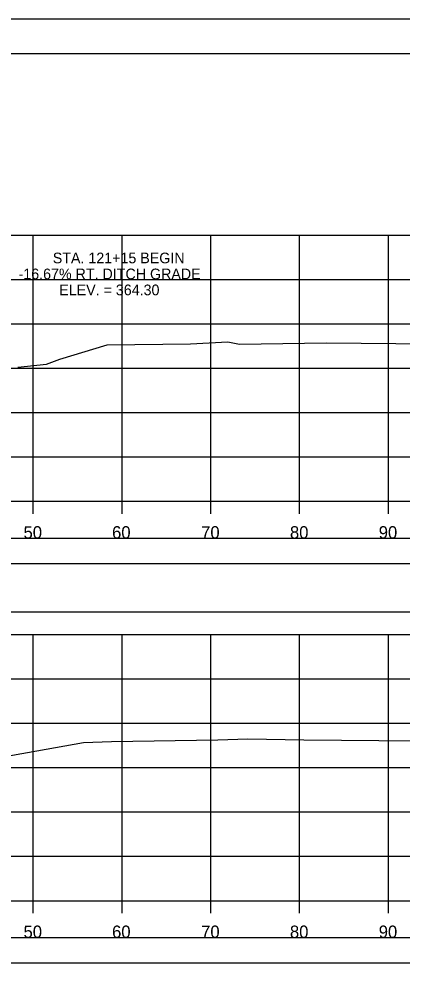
# Model space of a CAD drawing. Extents: x 1368122 to 1710785, y 373130 to 557566.
# Drawn here: x 1368737.3 to 1368780.4, y 376010.7 to 376117.1 of the extents above; entities that cross this region are included whole.
import ezdxf

# ---------------------------------------------------------------- set-up
doc = ezdxf.new("R2010")
doc.units = 0
for name, color, linetype in [('R_Alt Surface', 7, 'Continuous'), ('R_Axis', 7, 'Continuous'), ('R_Axis Annot', 7, 'Continuous'), ('R_Border', 7, 'Continuous'), ('R_Exist Surface', 7, 'Continuous'), ('R_Grid', 7, 'Continuous'), ('R_No Plot', 7, 'Continuous')]:
    doc.layers.add(name, color=color, linetype=linetype)

msp = doc.modelspace()

# ---------------------------------------------------------------- linework, layer by layer
msp.add_lwpolyline([(1368539.73, 376050.23), (1368838.03, 376050.23), (1368838.03, 376055.64), (1368539.73, 376055.64)], close=True)
at = {"layer": 'R_Alt Surface'}
for points in [[(1368539.73, 376055.7), (1368838.03, 376055.7), (1368838.03, 376058.51), (1368539.73, 376058.51)], [(1368539.73, 376010.7), (1368838.03, 376010.7), (1368838.03, 376013.51), (1368539.73, 376013.51)]]:
    msp.add_lwpolyline(points, close=True, dxfattribs=at)
at = {"layer": 'R_Axis'}
for p, q in [((1368538.88, 376062.7), (1368838.88, 376062.7)), ((1368738.88, 376061.3), (1368738.88, 376062.7)), ((1368748.88, 376061.3), (1368748.88, 376062.7)), ((1368758.88, 376061.3), (1368758.88, 376062.7)), ((1368768.88, 376061.3), (1368768.88, 376062.7)), ((1368778.88, 376061.3), (1368778.88, 376062.7)), ((1368538.88, 376017.7), (1368838.88, 376017.7)), ((1368738.88, 376016.3), (1368738.88, 376017.7)), ((1368748.88, 376016.3), (1368748.88, 376017.7)), ((1368758.88, 376016.3), (1368758.88, 376017.7)), ((1368768.88, 376016.3), (1368768.88, 376017.7)), ((1368778.88, 376016.3), (1368778.88, 376017.7))]:
    msp.add_line(p, q, dxfattribs=at)
at = {"layer": 'R_Border'}
msp.add_line((1368530.88, 376113.16), (1368847.06, 376113.16), dxfattribs=at)
at = {"layer": 'R_Exist Surface'}
for points in [[(1368737.14, 376077.82), (1368740.38, 376078.15), (1368741.86, 376078.7), (1368747.19, 376080.33), (1368756.58, 376080.43), (1368760.8, 376080.68), (1368762.1, 376080.4), (1368771.88, 376080.54), (1368783.67, 376080.43), (1368791.33, 376080.73), (1368801.73, 376081.1), (1368806.69, 376081.28), (1368823.45, 376079.48), (1368836.33, 376080.16), (1368838.88, 376080.29)], [(1368731.26, 376033.17), (1368744.54, 376035.51), (1368747.68, 376035.64), (1368759.67, 376035.82), (1368763.03, 376035.94), (1368769.36, 376035.84), (1368782.05, 376035.72), (1368784.17, 376035.8), (1368801.24, 376036.41), (1368809.36, 376036.7), (1368822.5, 376035.29), (1368832.59, 376035.82), (1368838.88, 376036.15)]]:
    msp.add_lwpolyline(points, dxfattribs=at)
at = {"layer": 'R_Grid'}
for p, q in [((1368538.88, 376092.7), (1368838.88, 376092.7)), ((1368738.88, 376062.7), (1368738.88, 376092.7)), ((1368748.88, 376062.7), (1368748.88, 376092.7)), ((1368758.88, 376062.7), (1368758.88, 376092.7)), ((1368768.88, 376062.7), (1368768.88, 376092.7)), ((1368778.88, 376062.7), (1368778.88, 376092.7)), ((1368538.88, 376087.7), (1368838.88, 376087.7)), ((1368538.88, 376082.7), (1368838.88, 376082.7)), ((1368538.88, 376077.7), (1368838.88, 376077.7)), ((1368538.88, 376072.7), (1368838.88, 376072.7)), ((1368538.88, 376067.7), (1368838.88, 376067.7)), ((1368538.88, 376062.7), (1368838.88, 376062.7)), ((1368538.88, 376047.7), (1368838.88, 376047.7)), ((1368738.88, 376017.7), (1368738.88, 376047.7)), ((1368748.88, 376017.7), (1368748.88, 376047.7)), ((1368758.88, 376017.7), (1368758.88, 376047.7)), ((1368768.88, 376017.7), (1368768.88, 376047.7)), ((1368778.88, 376017.7), (1368778.88, 376047.7)), ((1368538.88, 376042.7), (1368838.88, 376042.7)), ((1368538.88, 376037.7), (1368838.88, 376037.7)), ((1368538.88, 376032.7), (1368838.88, 376032.7)), ((1368538.88, 376027.7), (1368838.88, 376027.7)), ((1368538.88, 376022.7), (1368838.88, 376022.7)), ((1368538.88, 376017.7), (1368838.88, 376017.7))]:
    msp.add_line(p, q, dxfattribs=at)
at = {"layer": 'R_No Plot'}
msp.add_line((1368518.48, 376117.06), (1368851.81, 376117.06), dxfattribs=at)
for points in [[(1368518.47, 376117.06), (1368851.81, 376117.06), (1368851.81, 375903.72), (1368518.47, 375903.72)], [(1368764.8, 376113.16), (1368784.42, 376113.16), (1368784.42, 376103.28), (1368800.53, 376103.28), (1368823.73, 376103.28), (1368823.85, 376075.13), (1368847.06, 376075.13), (1368847.06, 375907.7), (1368530.88, 375907.7), (1368530.88, 376113.16)]]:
    msp.add_lwpolyline(points, close=True, dxfattribs=at)

# ---------------------------------------------------------------- texts
at = {"layer": 'R_Axis Annot'}
for s, p in [('50', (1368737.79, 376058.5)), ('60', (1368747.76, 376058.5)), ('70', (1368757.79, 376058.5)), ('80', (1368767.79, 376058.5)), ('90', (1368777.79, 376058.5)), ('50', (1368737.79, 376013.5)), ('60', (1368747.76, 376013.5)), ('70', (1368757.79, 376013.5)), ('80', (1368767.79, 376013.5)), ('90', (1368777.79, 376013.5))]:
    msp.add_text(s, height=1.4, dxfattribs=at).set_placement(p)
at = {"layer": 'R_No Plot'}
for s, p in [('STA. 121+15 BEGIN ', (1368741.08, 376089.52)), ('-16.67% RT. DITCH GRADE', (1368737.23, 376087.72)), ('ELEV. = 364.30', (1368741.81, 376085.92))]:
    msp.add_text(s, height=1.2, dxfattribs=at).set_placement(p)

doc.saveas('drawing.dxf')
